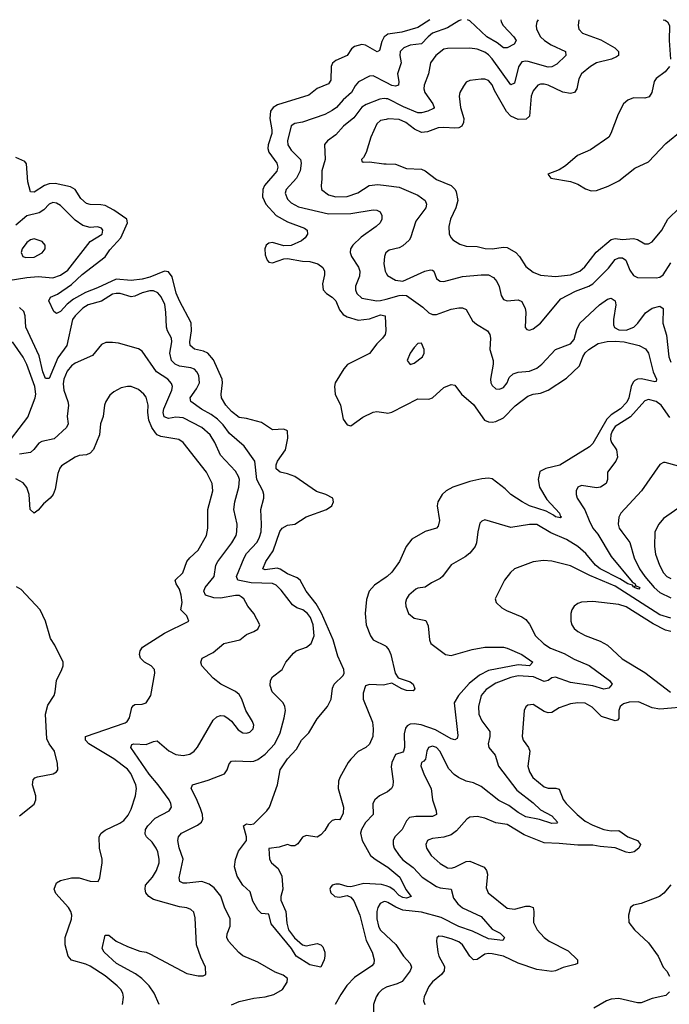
# Model space of a CAD drawing. Header units: inches. Extents: x 1843162 to 1959474, y 907081 to 1016326.
# Tile 682 of 684: x 1948031 to 1951521, y 1010931 to 1016222. Entities that reach past the tile are written whole.
import ezdxf

# ---------------------------------------------------------------- set-up
doc = ezdxf.new("R2010")
doc.units = ezdxf.units.IN
doc.header["$MEASUREMENT"] = 0
doc.layers.add('B9041', color=7, linetype='Continuous')
doc.layers.add('B9051', color=7, linetype='Continuous')

msp = doc.modelspace()

# ---------------------------------------------------------------- linework, layer by layer
at = {"layer": 'B9041', "color": 5}
for points, elevation in [([(1950000, 1016137.4), (1949989.2, 1016130), (1949976.3, 1016103.7), (1949964.6, 1016055.4), (1949951.9, 1016048.1), (1949890, 1016084.8), (1949870, 1016088.3), (1949830, 1016078.1), (1949814.5, 1016065.5), (1949791.3, 1016028.7), (1949730, 1016002.7), (1949711.8, 1015988.2), (1949704.9, 1015970), (1949703.6, 1015896.4), (1949690, 1015877.4), (1949630, 1015851.7), (1949584.5, 1015815.5), (1949415.7, 1015764.3), (1949392.8, 1015750), (1949378.5, 1015730), (1949374.6, 1015690), (1949386.8, 1015630), (1949386.2, 1015610), (1949366.9, 1015550), (1949364.8, 1015530), (1949369.2, 1015509.2), (1949412.7, 1015450), (1949418.3, 1015430), (1949412.5, 1015407.5), (1949346, 1015330), (1949337.2, 1015310), (1949336.2, 1015270), (1949354, 1015230), (1949410, 1015168.6), (1949470, 1015135.4), (1949561.2, 1015101.2), (1949575.3, 1015090), (1949577.8, 1015070), (1949565, 1015050), (1949545.9, 1015034.1), (1949490, 1015009), (1949450, 1015006.8), (1949390, 1015024.5), (1949370, 1015021.4), (1949355.9, 1015010), (1949348.5, 1014990), (1949350, 1014957.3), (1949360.6, 1014930), (1949370, 1014918.6), (1949390, 1014914.7), (1949450, 1014935.9), (1949470, 1014938.8), (1949550, 1014924.1), (1949590, 1014922.4), (1949632.4, 1014910), (1949659.5, 1014890), (1949669, 1014870), (1949669.1, 1014850), (1949657.4, 1014802.6), (1949661.5, 1014770), (1949679.1, 1014750), (1949710.1, 1014730.1), (1949729.5, 1014710), (1949750, 1014663.2), (1949770, 1014637.4), (1949790, 1014625.7), (1949850, 1014606.8), (1949910, 1014614.7), (1949970, 1014634.8), (1949994.7, 1014630), (1949998, 1014550), (1949995.2, 1014530), (1949981.2, 1014510), (1949950, 1014478.9), (1949910, 1014427.3), (1949792, 1014368), (1949773.7, 1014346.3), (1949726.7, 1014270), (1949722.1, 1014250), (1949726.7, 1014210), (1949754.9, 1014150), (1949770, 1014075.5), (1949790, 1014043.8), (1949810, 1014039.5), (1949874.3, 1014085.7), (1949930, 1014112.8), (1949950, 1014115.4), (1950000, 1014108.4)], 420), ([(1950000, 1015883.4), (1949930, 1015919.4), (1949910, 1015917.8), (1949851.6, 1015888.4), (1949833.6, 1015866.4), (1949814.8, 1015830), (1949769.2, 1015790.8), (1949733, 1015750), (1949710, 1015732.9), (1949670, 1015712.2), (1949550, 1015670.8), (1949510, 1015663.1), (1949490, 1015651.5), (1949469.6, 1015570), (1949471.7, 1015550), (1949490, 1015520.7), (1949540.7, 1015470), (1949544.2, 1015450), (1949538, 1015410), (1949519.2, 1015370), (1949462.7, 1015310), (1949458.3, 1015290), (1949470, 1015257.3), (1949490, 1015237.8), (1949530, 1015216.1), (1949690, 1015178.4), (1949810, 1015179.3), (1949930, 1015199.6), (1949950, 1015198.7), (1949967.3, 1015190), (1949977.6, 1015170), (1949977, 1015150), (1949968.7, 1015130), (1949947.2, 1015110), (1949866.2, 1015053.8), (1949821.1, 1015010), (1949808.2, 1014990), (1949806.5, 1014970), (1949813.5, 1014950), (1949851.5, 1014891.5), (1949858.5, 1014870), (1949856.6, 1014843.4), (1949836.3, 1014790), (1949835.4, 1014770), (1949843.2, 1014750), (1949870, 1014724.6), (1949950, 1014711.2), (1949970, 1014712), (1950000, 1014720)], 440), ([(1950000, 1015796.7), (1949990, 1015797.9), (1949966.1, 1015793.9), (1949893.5, 1015766.5), (1949869.1, 1015750.9), (1949826.1, 1015693.9), (1949770.2, 1015650), (1949730, 1015602.3), (1949684.9, 1015570), (1949668.6, 1015551.4), (1949671.7, 1015470), (1949654.1, 1015410), (1949655, 1015365), (1949650.2, 1015330), (1949652.6, 1015310), (1949690, 1015280.2), (1949729.2, 1015269.2), (1949790, 1015271.7), (1949848.7, 1015291.3), (1949908.8, 1015331.2), (1949955.9, 1015336), (1950000, 1015330.5)], 460), ([(1950000, 1015685.7), (1949970, 1015679.1), (1949950, 1015662.7), (1949918.6, 1015590), (1949892.2, 1015507.8), (1949878.7, 1015481.3), (1949867.3, 1015470), (1949870, 1015462), (1949876.9, 1015456.9), (1949910, 1015458.3), (1949987.6, 1015447.6), (1950000, 1015447)], 480), ([(1950000, 1012649.2), (1949986.3, 1012646.3), (1949910, 1012649.4), (1949890, 1012641.2), (1949876.7, 1012603.3), (1949876.9, 1012570), (1949926.9, 1012446.9), (1949931, 1012411), (1949927.8, 1012370), (1949911.3, 1012328.7), (1949890.3, 1012310), (1949850, 1012288.5), (1949810, 1012248.4), (1949795.4, 1012230), (1949752, 1012150), (1949744.4, 1012130), (1949743, 1012090), (1949771.3, 1011990), (1949770, 1011958), (1949756.3, 1011930), (1949750, 1011922.7), (1949730, 1011924), (1949710, 1011919), (1949690, 1011899), (1949670, 1011864), (1949650, 1011842), (1949630, 1011829), (1949570, 1011837.2), (1949550.9, 1011829.1), (1949526.4, 1011793.6), (1949510, 1011782), (1949490, 1011782), (1949470, 1011788.7), (1949425.8, 1011774.2), (1949370, 1011768), (1949373.7, 1011710), (1949385, 1011690), (1949419.5, 1011659.5), (1949438.9, 1011618.9), (1949445, 1011550), (1949433.6, 1011510), (1949434.8, 1011490), (1949460.7, 1011430), (1949466.2, 1011366.2), (1949475.2, 1011330), (1949508.6, 1011288.6), (1949550, 1011250.7), (1949570, 1011245), (1949630, 1011257.8), (1949650, 1011249.4), (1949659.4, 1011239.4), (1949671.4, 1011211.4), (1949670.1, 1011190), (1949667.1, 1011170), (1949650, 1011129.6), (1949590, 1011143.1), (1949515.9, 1011190), (1949491, 1011231), (1949382.8, 1011362.8), (1949370, 1011415.8), (1949330, 1011417.6), (1949310, 1011437.4), (1949284.7, 1011484.7), (1949270, 1011535.8), (1949230.9, 1011570.9), (1949199.4, 1011619.4), (1949185.7, 1011670), (1949191.6, 1011708.4), (1949207.2, 1011752.8), (1949249.7, 1011810), (1949250.7, 1011830.7), (1949234, 1011890), (1949250, 1011899.6), (1949270, 1011895.9), (1949290, 1011900.6), (1949359.7, 1011970), (1949373.6, 1011990), (1949417, 1012110), (1949430, 1012190.7), (1949469.7, 1012250), (1949517.7, 1012302.3), (1949545.7, 1012350), (1949584.7, 1012390), (1949630, 1012464), (1949685.6, 1012530), (1949704.2, 1012570), (1949711.6, 1012630), (1949721.6, 1012650), (1949770, 1012697.1), (1949774.8, 1012710), (1949772.8, 1012730), (1949741.1, 1012801.1), (1949715, 1012890), (1949652.5, 1013032.5), (1949623.4, 1013083.4), (1949569.9, 1013150), (1949537.9, 1013210), (1949522.3, 1013222.3), (1949470, 1013243.3), (1949430, 1013269.1), (1949414.2, 1013274.2), (1949350, 1013264.6), (1949338.5, 1013270), (1949354.4, 1013310), (1949393.2, 1013366.8), (1949428.5, 1013471.5), (1949440.9, 1013490), (1949470, 1013505.2), (1949510, 1013511.1), (1949569.9, 1013550.1), (1949679.7, 1013590), (1949708.4, 1013610), (1949717.2, 1013630), (1949714.5, 1013650), (1949676.3, 1013670), (1949626.8, 1013686.8), (1949510, 1013766.4), (1949470, 1013781.8), (1949430.5, 1013790.5), (1949410, 1013807.6), (1949409.1, 1013830), (1949416.2, 1013850), (1949460.2, 1013910), (1949472.2, 1013972.2), (1949470, 1014012), (1949450, 1014021.3), (1949390, 1014018.2), (1949330, 1014056.8), (1949250, 1014077.7), (1949210, 1014083.4), (1949170, 1014115.8), (1949138.8, 1014150), (1949116.1, 1014190), (1949113.6, 1014210), (1949121.3, 1014270), (1949118.8, 1014290), (1949073.5, 1014393.5), (1949041.5, 1014430), (1949019.5, 1014439.5), (1948970, 1014450.5), (1948947.5, 1014470), (1948946.2, 1014490), (1948955.3, 1014550), (1948952.2, 1014592.2), (1948889.9, 1014710), (1948872.9, 1014752.9), (1948850, 1014839.7), (1948830, 1014867.5), (1948810, 1014870.9), (1948730, 1014837.9), (1948690, 1014827.1), (1948630, 1014821), (1948550, 1014828), (1948450, 1014780.1), (1948384.9, 1014755.1), (1948320.5, 1014719.5), (1948286.7, 1014693.3), (1948250, 1014654), (1948230, 1014643.1), (1948214, 1014654), (1948188.6, 1014710), (1948196.9, 1014730), (1948233.7, 1014746.3), (1948310, 1014798.3), (1948367.4, 1014852.6), (1948490, 1014948.1), (1948515.8, 1014984.2), (1948574.9, 1015050), (1948611, 1015130), (1948606.6, 1015150), (1948537.7, 1015197.7), (1948490, 1015222.6), (1948467.3, 1015227.3), (1948410, 1015228.3), (1948390, 1015234.4), (1948360, 1015260), (1948329.2, 1015309.2), (1948304.1, 1015324.1), (1948221.2, 1015341.2), (1948190, 1015340.5), (1948165.5, 1015330), (1948110, 1015294.9), (1948090, 1015297.3), (1948075.9, 1015350), (1948067.7, 1015447.7), (1948059.2, 1015459.2), (1948010, 1015481.2)], 420), ([(1947970, 1014819.7), (1948070, 1014836.3), (1948130, 1014840.8), (1948210, 1014835.1), (1948250, 1014848.8), (1948290, 1014875.7), (1948410, 1015029.1), (1948474, 1015070), (1948477.2, 1015090), (1948470, 1015100.5), (1948450, 1015108.2), (1948410, 1015104.2), (1948370, 1015115.5), (1948330, 1015145), (1948250, 1015223.2), (1948230, 1015236.3), (1948210, 1015239.8), (1948190, 1015230.7), (1948160.2, 1015199.8), (1948136.5, 1015183.5), (1948070, 1015167.6), (1948010, 1015118)], 440), ([(1950000, 1014970.8), (1949998.9, 1014970), (1949991.3, 1014950), (1949988.5, 1014910), (1949994.4, 1014870), (1950000, 1014859.7)], 460), ([(1949170, 1010928.1), (1949210, 1010944.7), (1949290, 1010962.8), (1949350, 1010970.1), (1949396.6, 1010983.4), (1949444, 1011010), (1949468.6, 1011050), (1949469.7, 1011070), (1949447.5, 1011087.5), (1949403.3, 1011103.3), (1949310, 1011156.3), (1949230, 1011190.8), (1949208.4, 1011208.4), (1949153.5, 1011270), (1949143.8, 1011290), (1949146, 1011310), (1949162.5, 1011350), (1949161.7, 1011390), (1949132, 1011452), (1949112, 1011512), (1949076.9, 1011556.9), (1949050, 1011576.2), (1949010, 1011590.4), (1948930, 1011581.3), (1948910, 1011581.9), (1948892.6, 1011590), (1948888, 1011610), (1948909.1, 1011710), (1948888.6, 1011771.4), (1948881.5, 1011810), (1948884, 1011830), (1948900.5, 1011850), (1948987.1, 1011892.9), (1949008.5, 1011910), (1949014.5, 1011925.5), (1949012.7, 1011950), (1949002.1, 1011982.1), (1948979, 1012039), (1948951.8, 1012090), (1948959.3, 1012110), (1949044.8, 1012135.2), (1949131.1, 1012168.9), (1949146.3, 1012190), (1949157.2, 1012222.7), (1949170, 1012236.5), (1949190, 1012239.7), (1949270, 1012235.2), (1949290, 1012237.1), (1949310, 1012246), (1949350, 1012275.3), (1949402.8, 1012330), (1949430.5, 1012390), (1949453, 1012470), (1949459, 1012510), (1949455.9, 1012530), (1949446.2, 1012550), (1949388.6, 1012610), (1949377.1, 1012642.9), (1949379.1, 1012670), (1949390, 1012690.5), (1949442, 1012730), (1949461.6, 1012770), (1949502.3, 1012817.7), (1949517.6, 1012830), (1949571.5, 1012850), (1949598.2, 1012870), (1949613.2, 1012910), (1949608.8, 1012970), (1949593, 1013010), (1949578.5, 1013030), (1949551.8, 1013050), (1949521.1, 1013061.1), (1949497, 1013077), (1949436.9, 1013156.9), (1949410, 1013182.5), (1949390, 1013191), (1949275.7, 1013195.7), (1949203.5, 1013210), (1949196, 1013230), (1949236.7, 1013330), (1949250, 1013353.9), (1949306.4, 1013413.6), (1949319.9, 1013440.1), (1949327.9, 1013470), (1949330.9, 1013510.9), (1949326.4, 1013590), (1949343.2, 1013650), (1949343.4, 1013670), (1949337.6, 1013690), (1949305.6, 1013750), (1949294.5, 1013850), (1949237.3, 1013930), (1949158.1, 1013998.1), (1949124, 1014044), (1949094.1, 1014074.1), (1949060.8, 1014100.8), (1949009, 1014129), (1948951.7, 1014170), (1948946.8, 1014190), (1948981.4, 1014238.6), (1948997, 1014270), (1948994.7, 1014310), (1948983.8, 1014330), (1948970, 1014343.1), (1948950, 1014351.1), (1948890, 1014359.3), (1948867.2, 1014370), (1948847.5, 1014390), (1948838.1, 1014430), (1948848.8, 1014490), (1948847.8, 1014510), (1948825, 1014550), (1948819.3, 1014570), (1948817.2, 1014650), (1948810.3, 1014690.3), (1948792.3, 1014732.3), (1948773.6, 1014753.6), (1948750, 1014764.9), (1948730, 1014764.9), (1948690, 1014753.7), (1948650, 1014735.2), (1948630, 1014732.2), (1948570.8, 1014750.8), (1948550, 1014750.9), (1948530, 1014745.8), (1948470, 1014708.7), (1948398.5, 1014690), (1948370, 1014671.5), (1948329.5, 1014630.5), (1948315.5, 1014610), (1948283.9, 1014470), (1948235.6, 1014404.4), (1948190, 1014293.7), (1948170, 1014293.1), (1948155.2, 1014330), (1948136, 1014416), (1948065, 1014570), (1948061.5, 1014630), (1948054.1, 1014654.1), (1948030, 1014675.4)], 440), ([(1947940.7, 1013910), (1948074.3, 1014085.7), (1948114.8, 1014190), (1948118.1, 1014210), (1948113.5, 1014250), (1948069.2, 1014369.2), (1948050, 1014408), (1947992.9, 1014490)], 460), ([(1948780.2, 1010930), (1948753.7, 1010990), (1948726.1, 1011030), (1948687.5, 1011070), (1948653.8, 1011093.8), (1948551.6, 1011150), (1948485.3, 1011210), (1948474.5, 1011230), (1948490, 1011301.6), (1948510, 1011302.6), (1948550, 1011270.3), (1948610, 1011241.5), (1948676, 1011216), (1948710, 1011210.2), (1948730, 1011201.4), (1948930, 1011096.5), (1948990, 1011082.7), (1949016.9, 1011083.1), (1949031.8, 1011090), (1949029.7, 1011130), (1949004, 1011184), (1948981, 1011250), (1948974.8, 1011394.8), (1948966.1, 1011426.1), (1948950, 1011439.7), (1948930, 1011448.4), (1948890, 1011455), (1948750, 1011494.5), (1948724.5, 1011510), (1948709.8, 1011530), (1948705, 1011550), (1948707.9, 1011570), (1948745.6, 1011614.4), (1948766.1, 1011650), (1948780.8, 1011690), (1948781.4, 1011710), (1948774.3, 1011750), (1948765.4, 1011770), (1948742.5, 1011802.5), (1948712.4, 1011830), (1948704.8, 1011844.8), (1948707.2, 1011870), (1948720.6, 1011890), (1948759.8, 1011930), (1948834.5, 1011970), (1948847.1, 1011990), (1948843.9, 1012010), (1948834.4, 1012030), (1948776.2, 1012110), (1948726.6, 1012166.6), (1948627.7, 1012310), (1948633.1, 1012326.9), (1948644, 1012330), (1948710, 1012326.4), (1948750, 1012342.7), (1948770, 1012345.7), (1948832.5, 1012292.5), (1948870, 1012273), (1948910, 1012267.6), (1948946, 1012274), (1948969.4, 1012290.6), (1948987.1, 1012312.9), (1949070, 1012457.7), (1949090, 1012474.6), (1949110, 1012482), (1949130, 1012480.3), (1949150, 1012468.9), (1949170, 1012451.8), (1949204.7, 1012404.7), (1949229.5, 1012389.5), (1949250, 1012387.6), (1949267.9, 1012392.1), (1949285.7, 1012410), (1949288.7, 1012430), (1949282.9, 1012450), (1949246.3, 1012510), (1949224.1, 1012570), (1949210, 1012595.1), (1949190, 1012610.9), (1949111.7, 1012651.7), (1949070, 1012683.5), (1949010, 1012749.6), (1949005.4, 1012770), (1949011.8, 1012790), (1949070, 1012821), (1949128.4, 1012870), (1949214.5, 1012890), (1949250, 1012917.6), (1949290, 1012933.7), (1949310, 1012946.7), (1949321.6, 1012970), (1949289.7, 1013030), (1949257.6, 1013070), (1949235.6, 1013110), (1949221.1, 1013121.1), (1949210, 1013126.8), (1949190, 1013127.5), (1949110, 1013112.4), (1949075, 1013115), (1949030, 1013129.3), (1949019.8, 1013150), (1949028.4, 1013170), (1949075.8, 1013230), (1949085.6, 1013290), (1949095.7, 1013310), (1949171.4, 1013410), (1949193.8, 1013450), (1949198.7, 1013470), (1949199.5, 1013510), (1949181.7, 1013590), (1949187.1, 1013630), (1949209.4, 1013709.4), (1949212, 1013750), (1949207.5, 1013767.5), (1949190, 1013795), (1949110, 1013882.4), (1949079.4, 1013950), (1949054.9, 1013990), (1949010.6, 1014030), (1948910, 1014081.8), (1948870, 1014086.5), (1948830, 1014079.1), (1948807.3, 1014087.3), (1948801.5, 1014110), (1948805.1, 1014130), (1948848.8, 1014230), (1948851.9, 1014250), (1948847.1, 1014267.1), (1948827, 1014290), (1948766.4, 1014330), (1948690, 1014440.7), (1948670, 1014453.6), (1948562.8, 1014482.8), (1948530, 1014487.6), (1948493.8, 1014486.2), (1948470, 1014475.6), (1948422.7, 1014417.3), (1948330, 1014375.8), (1948310, 1014361), (1948287.2, 1014332.8), (1948269.2, 1014290), (1948264.8, 1014264.8), (1948269.2, 1014230), (1948290.1, 1014170.1), (1948292.9, 1014150), (1948286.8, 1014090), (1948292.4, 1014050), (1948282.3, 1014030), (1948216.5, 1013970), (1948150, 1013955.3), (1948133.9, 1013946.1), (1948108.1, 1013911.9), (1948090, 1013896.4), (1948030, 1013887.5)], 460), ([(1948583.5, 1010930), (1948589.7, 1010969.7), (1948585.7, 1010990), (1948575.4, 1011010), (1948555.4, 1011030), (1948490, 1011083.2), (1948410, 1011135), (1948386.5, 1011146.5), (1948310, 1011167.2), (1948291.4, 1011190), (1948275.9, 1011250), (1948274.8, 1011290), (1948310, 1011387.3), (1948311.7, 1011410), (1948306.4, 1011430), (1948294.2, 1011450), (1948225.4, 1011525.4), (1948216.5, 1011550), (1948230, 1011582.7), (1948250, 1011596.2), (1948309, 1011611), (1948350, 1011609.3), (1948410, 1011591.5), (1948452.7, 1011590), (1948461.3, 1011610), (1948474.3, 1011690), (1948474.3, 1011710), (1948460.4, 1011770), (1948458.9, 1011830), (1948469.6, 1011850), (1948490, 1011867), (1948570, 1011903.6), (1948590, 1011919.1), (1948613.4, 1011946.6), (1948630, 1011978.4), (1948653.3, 1012050), (1948659.1, 1012090), (1948655.6, 1012110), (1948629.2, 1012170), (1948610, 1012194.1), (1948536.5, 1012250), (1948403.2, 1012330), (1948384.3, 1012350), (1948384.7, 1012370), (1948597.4, 1012442.6), (1948609.2, 1012450.8), (1948621.2, 1012470), (1948634.7, 1012525.3), (1948643.6, 1012536.4), (1948650, 1012541.7), (1948690, 1012543.6), (1948710, 1012550.4), (1948735.1, 1012590), (1948756.8, 1012710), (1948755.8, 1012730), (1948737.6, 1012750), (1948701.3, 1012770), (1948681.1, 1012790), (1948674.3, 1012810), (1948678, 1012830), (1948691.5, 1012850), (1948810, 1012925.4), (1948939.7, 1012990), (1948930, 1013017.6), (1948898, 1013050), (1948904.5, 1013090), (1948898.9, 1013130), (1948890, 1013160.7), (1948871.5, 1013190), (1948867, 1013210), (1948907.1, 1013250), (1948930, 1013310.4), (1948944.7, 1013330), (1948990, 1013370.3), (1949034.8, 1013450), (1949042, 1013490), (1949041.9, 1013590), (1949069, 1013690), (1949065, 1013730), (1949034.3, 1013790), (1948909.9, 1013949.9), (1948886, 1013966), (1948790, 1013981.3), (1948770, 1013991.1), (1948761, 1014001), (1948741.2, 1014030), (1948724.7, 1014070), (1948720.2, 1014110), (1948721.8, 1014150), (1948710, 1014193), (1948698, 1014210), (1948670, 1014233.5), (1948630, 1014249.8), (1948610, 1014250.8), (1948576.8, 1014243.2), (1948537.6, 1014222.4), (1948516.4, 1014203.6), (1948493.8, 1014170), (1948486.9, 1014150), (1948480.2, 1014090), (1948465.5, 1014050), (1948460.1, 1013990), (1948427.8, 1013912.2), (1948410, 1013891.6), (1948390, 1013883.6), (1948350, 1013879.7), (1948330, 1013871.1), (1948256.6, 1013823.4), (1948247.6, 1013812.4), (1948236.6, 1013783.4), (1948221.4, 1013698.6), (1948211.7, 1013670), (1948195.9, 1013650), (1948159.4, 1013620.6), (1948130, 1013585.6), (1948110, 1013569.6), (1948087.4, 1013590), (1948082.5, 1013670), (1948070, 1013706.9), (1948050, 1013732.7), (1948010, 1013754.8)], 480), ([(1950000, 1013226.3), (1949937.8, 1013182.2), (1949909.1, 1013150), (1949893.8, 1013106.1), (1949887.2, 1013030), (1949892.5, 1012970), (1949915.5, 1012910), (1949930.2, 1012890), (1949996.6, 1012856.6), (1950000, 1012852.6)], 420), ([(1948030, 1011943.6), (1948110, 1012006), (1948118, 1012030), (1948117.8, 1012050), (1948100.3, 1012110), (1948103.1, 1012136.9), (1948112.1, 1012147.9), (1948126.3, 1012153.7), (1948211.8, 1012168.2), (1948230, 1012179.3), (1948236.4, 1012190), (1948235.3, 1012224.7), (1948218.5, 1012290), (1948189.5, 1012329.5), (1948177.2, 1012357.2), (1948169.3, 1012490), (1948182.8, 1012537.2), (1948216, 1012590), (1948222.2, 1012610), (1948228.7, 1012670), (1948258.3, 1012730), (1948265.4, 1012750), (1948265.1, 1012770), (1948221, 1012861), (1948197, 1012897), (1948169.6, 1012990), (1948141.6, 1013050), (1948039.4, 1013159.4), (1948014.3, 1013174.3)], 520), ([(1950000, 1012068.3), (1949964.9, 1012050), (1949938.9, 1012030), (1949927.9, 1012010), (1949930.2, 1011950), (1949890, 1011908.4), (1949867.8, 1011870), (1949862.3, 1011850), (1949871.1, 1011810), (1949917, 1011730), (1949940.6, 1011710), (1950000, 1011673.2)], 440), ([(1950000, 1011566.7), (1949974.6, 1011574.5), (1949880.7, 1011579.3), (1949810, 1011562), (1949790, 1011563), (1949750, 1011576.1), (1949730, 1011576.4), (1949709.4, 1011570.6), (1949701.2, 1011558.8), (1949697.4, 1011550), (1949703.8, 1011530), (1949723.7, 1011510), (1949750, 1011505.4), (1949790, 1011514.4), (1949810, 1011507), (1949826.4, 1011486.4), (1949859.3, 1011410), (1949892.7, 1011272.7), (1949924.6, 1011210), (1949936.5, 1011170), (1949933.8, 1011150), (1949922.7, 1011137.3), (1949830, 1011075.4), (1949788.7, 1011031.3), (1949756, 1010984), (1949726.8, 1010930)], 440), ([(1950000, 1011480.9), (1949990, 1011483.4), (1949967.3, 1011472.7), (1949955.9, 1011450), (1949950.7, 1011429.3), (1949950.1, 1011390), (1949959.3, 1011350), (1949968.9, 1011330), (1950000, 1011301.1)], 460), ([(1950000, 1011022.1), (1949998.4, 1011021.6), (1949978.9, 1011010), (1949959, 1010990), (1949945.8, 1010970), (1949932.4, 1010930), (1949931.4, 1010891.4), (1949940.3, 1010870), (1949962.4, 1010850), (1949990, 1010840.2), (1950000, 1010838.9)], 460)]:
    msp.add_lwpolyline(points, dxfattribs=dict(at, elevation=elevation))
at = {"layer": 'B9041', "color": 5, "elevation": 460}
msp.add_lwpolyline([(1948110, 1015044.1), (1948090, 1015039.3), (1948070, 1015024.2), (1948045.2, 1014990), (1948039.6, 1014970), (1948048.4, 1014950), (1948063.9, 1014943.9), (1948110, 1014946.3), (1948151.8, 1014968.2), (1948168.2, 1014990), (1948168, 1015010), (1948151.5, 1015030)], close=True, dxfattribs=at)
at = {"layer": 'B9051', "color": 5}
for points, elevation in [([(1951035.6, 1016221.4), (1951031.6, 1016190), (1951034.6, 1016170), (1951054.4, 1016150), (1951154.2, 1016114.2), (1951229.1, 1016070), (1951249.1, 1016050), (1951249, 1016030), (1951238.1, 1016021.9), (1951210.4, 1016010), (1951130, 1015989.1), (1951098, 1015970), (1951049, 1015931), (1951035.3, 1015904.7), (1951024.4, 1015850), (1951011.8, 1015830), (1950990, 1015824.8), (1950950, 1015831.9), (1950870, 1015869.9), (1950850, 1015874.9), (1950830, 1015875.2), (1950814.9, 1015870), (1950790, 1015838.9), (1950778.8, 1015810), (1950770, 1015702.6), (1950752.1, 1015687.9), (1950710, 1015686.1), (1950670, 1015702.4), (1950647.5, 1015727.5), (1950581.5, 1015841.5), (1950570, 1015871.2), (1950550, 1015894.6), (1950530, 1015901.8), (1950510, 1015902.8), (1950450, 1015895.8), (1950430, 1015885.1), (1950415.1, 1015864.9), (1950396, 1015830), (1950391.6, 1015810), (1950399.7, 1015750), (1950416.8, 1015690), (1950416.5, 1015670), (1950407.6, 1015650), (1950390, 1015640.6), (1950370, 1015638.5), (1950310, 1015643.1), (1950279.2, 1015640.8), (1950221.6, 1015618.4), (1950190, 1015615.8), (1950152.7, 1015632.7), (1950105.6, 1015670), (1950070, 1015685.2), (1950011.8, 1015688.2), (1950000, 1015685.7)], 480), ([(1950816.3, 1016221.1), (1950810.2, 1016210), (1950805.8, 1016190), (1950808.4, 1016170), (1950830, 1016130.3), (1950851.3, 1016110), (1950886.9, 1016086.9), (1950964, 1016050), (1950966.2, 1016030), (1950917.3, 1015982.7), (1950891.2, 1015968.8), (1950870, 1015967.3), (1950763, 1015997), (1950750, 1015999.6), (1950730, 1015995.2), (1950711.9, 1015968.1), (1950690, 1015879.7), (1950670, 1015872), (1950570, 1016010.6), (1950550, 1016033.3), (1950530, 1016047.7), (1950490, 1016062.7), (1950450, 1016069.1), (1950330, 1016066.9), (1950310, 1016062.6), (1950266.4, 1016030), (1950237.6, 1015990), (1950228.4, 1015930), (1950204.1, 1015870), (1950202.5, 1015850), (1950207.5, 1015830), (1950250.2, 1015770), (1950258.6, 1015750), (1950255.3, 1015744.7), (1950224.4, 1015730), (1950190, 1015721.4), (1950170, 1015721.5), (1950093.2, 1015753.2), (1950010, 1015795.6), (1950000, 1015796.7)], 460), ([(1950402.5, 1016220.4), (1950390, 1016216.1), (1950330, 1016178.8), (1950250, 1016148.9), (1950225.4, 1016130), (1950190, 1016092), (1950130, 1016084.7), (1950094.9, 1016070), (1950081.9, 1016058.1), (1950075.4, 1016050), (1950073.1, 1016030), (1950081.2, 1015990), (1950061.9, 1015930), (1950068.4, 1015890), (1950066.4, 1015870), (1950050, 1015863.9), (1950030, 1015868), (1950000, 1015883.4)], 440), ([(1950235.1, 1016220.1), (1950170, 1016179.9), (1950085.3, 1016154.7), (1950010, 1016144.3), (1950000, 1016137.4)], 420), ([(1950616.8, 1016220.8), (1950618.4, 1016210), (1950629.7, 1016189.7), (1950685.4, 1016130), (1950698.4, 1016110), (1950687.8, 1016090), (1950650, 1016069.9), (1950630, 1016071.3), (1950597, 1016097), (1950541.1, 1016130), (1950450, 1016215.8), (1950437, 1016220.5)], 440), ([(1951488.1, 1016221.7), (1951498.8, 1016218.8), (1951512.3, 1016210), (1951522.5, 1016190), (1951521.2, 1016110), (1951527.9, 1016010)], 520), ([(1951522.2, 1015970), (1951498.8, 1015941.2), (1951450, 1015906.3), (1951439.7, 1015890), (1951428.1, 1015830), (1951412.6, 1015807.4), (1951390, 1015800.3), (1951330, 1015802), (1951298.7, 1015790), (1951275.6, 1015770), (1951246.2, 1015713.8), (1951207.8, 1015610), (1951196.5, 1015590), (1951098.5, 1015521.5), (1951028.1, 1015491.9), (1950963.4, 1015436.6), (1950930, 1015414.3), (1950868.4, 1015391.6), (1950884.7, 1015370), (1950990, 1015352.9), (1951030, 1015338), (1951072, 1015312), (1951101.4, 1015301.4), (1951130, 1015303.2), (1951192.9, 1015327.1), (1951250, 1015356.2), (1951336.1, 1015423.9), (1951410, 1015457.3), (1951503.5, 1015556.5), (1951590, 1015628.9)], 520), ([(1950000, 1015447), (1950050, 1015444.6), (1950110, 1015422), (1950190, 1015417.7), (1950210, 1015409.6), (1950270, 1015363.6), (1950350.2, 1015330), (1950371.3, 1015310), (1950377.2, 1015297.2), (1950385, 1015250), (1950374, 1015210), (1950346, 1015150), (1950336.2, 1015110), (1950338.7, 1015070), (1950349, 1015049), (1950359.3, 1015039.3), (1950395.4, 1015015.4), (1950430, 1015004.2), (1950490, 1015002.6), (1950532.7, 1014992.7), (1950570, 1014990.1), (1950630, 1014999.8), (1950650, 1014997.4), (1950697.3, 1014970), (1950716.3, 1014950), (1950750, 1014895.5), (1950790, 1014865.4), (1950830, 1014848.5), (1950910, 1014841.6), (1950990, 1014850.6), (1951041.2, 1014870), (1951066.9, 1014893.1), (1951128.5, 1014971.5), (1951210, 1015040.1), (1951230, 1015045.2), (1951270, 1015039.9), (1951330, 1015045.9), (1951350, 1015040.5), (1951390, 1015017.6), (1951410, 1015016.9), (1951430, 1015027.7), (1951480.7, 1015090), (1951513.8, 1015150), (1951576, 1015210)], 480), ([(1950000, 1015330.5), (1950070, 1015321.9), (1950170, 1015279.2), (1950210.3, 1015250), (1950216.5, 1015230), (1950212.6, 1015210), (1950160.2, 1015139.8), (1950131.9, 1015050), (1950123.3, 1015036.7), (1950090, 1015005.9), (1950070, 1014995.9), (1950016.8, 1014983.2), (1950000, 1014970.8)], 460), ([(1950000, 1014859.7), (1950006.9, 1014846.9), (1950050, 1014821.4), (1950090, 1014816.1), (1950208.9, 1014871.1), (1950237.6, 1014877.6), (1950250, 1014876.1), (1950257.1, 1014870), (1950271.1, 1014831.1), (1950281.5, 1014821.5), (1950290, 1014816.5), (1950310, 1014815.2), (1950410, 1014841), (1950511.4, 1014851.4), (1950550.6, 1014850), (1950576.3, 1014836.3), (1950594.8, 1014814.8), (1950607, 1014787), (1950618.7, 1014738.7), (1950630, 1014718.7), (1950650, 1014711.5), (1950710, 1014715.6), (1950730, 1014708), (1950747.4, 1014670), (1950750.3, 1014650), (1950747.3, 1014567.3), (1950756.3, 1014556.3), (1950770, 1014553), (1950790, 1014560.3), (1950830, 1014590.3), (1950937.8, 1014722.2), (1951017, 1014763), (1951089.9, 1014790.1), (1951110, 1014802.2), (1951194.1, 1014885.9), (1951230, 1014933.5), (1951250, 1014942), (1951270, 1014941.3), (1951287.9, 1014930), (1951310, 1014875.5), (1951330, 1014847.1), (1951350, 1014835.6), (1951450, 1014833.7), (1951470, 1014837.5), (1951489.3, 1014850.7), (1951530, 1014914.6)], 460), ([(1950000, 1014720), (1950070, 1014738.7), (1950090, 1014741.9), (1950110, 1014738.9), (1950197.4, 1014677.4), (1950230, 1014647.2), (1950250, 1014637.3), (1950270, 1014638), (1950350, 1014665.8), (1950390, 1014673.8), (1950410, 1014672.9), (1950430, 1014664.4), (1950464.2, 1014604.2), (1950485.8, 1014585.8), (1950544.9, 1014550), (1950557.8, 1014530), (1950560.9, 1014510), (1950557.3, 1014450), (1950575.2, 1014390), (1950575.9, 1014370), (1950560.3, 1014290), (1950562.8, 1014270), (1950570, 1014255.5), (1950590, 1014238.3), (1950610, 1014235.6), (1950630, 1014245.2), (1950649.7, 1014270), (1950662, 1014298), (1950682, 1014318), (1950710, 1014326.7), (1950770, 1014333.3), (1950810, 1014348.8), (1950835.9, 1014370), (1950910, 1014449.3), (1950990, 1014480.2), (1951010, 1014503.1), (1951023.9, 1014556.1), (1951041.6, 1014590), (1951147.1, 1014690), (1951190, 1014719.2), (1951210, 1014724.9), (1951230, 1014710.4), (1951234.2, 1014690), (1951221, 1014610), (1951221.3, 1014581.3), (1951227, 1014567), (1951250, 1014554.3), (1951290, 1014552.8), (1951331.1, 1014570), (1951353.1, 1014590), (1951393.8, 1014646.2), (1951429, 1014671), (1951470, 1014682.5), (1951488, 1014670), (1951486.9, 1014590), (1951506.3, 1014526.3), (1951519.6, 1014410), (1951530, 1014380.8)], 440), ([(1950000, 1014108.4), (1950010, 1014107), (1950030, 1014111.9), (1950170, 1014185.1), (1950230, 1014182.3), (1950250, 1014189.4), (1950310, 1014245.5), (1950350, 1014262), (1950370, 1014258), (1950404.2, 1014210), (1950470, 1014153), (1950529.1, 1014069.1), (1950550, 1014059.8), (1950570, 1014058), (1950590, 1014062.4), (1950630, 1014082.3), (1950693.7, 1014146.3), (1950761.7, 1014198.3), (1950790, 1014208.5), (1950830, 1014214.2), (1950869.9, 1014230.1), (1950970, 1014296), (1951038.9, 1014361.1), (1951057.4, 1014410), (1951070, 1014431.2), (1951090, 1014449.4), (1951139.3, 1014480.7), (1951188.2, 1014491.8), (1951230, 1014494.5), (1951279.5, 1014490), (1951359.3, 1014470), (1951392.8, 1014452.8), (1951410.2, 1014430.2), (1951435.2, 1014330), (1951452.9, 1014290), (1951450, 1014277.2), (1951444, 1014276), (1951371.9, 1014291.9), (1951350.1, 1014289.9), (1951336.9, 1014283.1), (1951326.9, 1014273.1), (1951315.7, 1014250), (1951304.1, 1014190), (1951293.6, 1014166.4), (1951259.6, 1014130), (1951210, 1014099.1), (1951185.3, 1014074.7), (1951110, 1013944.8), (1951093.5, 1013926.5), (1950932.8, 1013827.2), (1950858.9, 1013810), (1950826, 1013794), (1950817.7, 1013750), (1950824.8, 1013710), (1950863.8, 1013643.8), (1950931.1, 1013570), (1950935.5, 1013555.5), (1950943, 1013550), (1950936.1, 1013543.9), (1950910, 1013549.9), (1950899.8, 1013559.8), (1950860.1, 1013580.1), (1950770, 1013608.7), (1950730.7, 1013630), (1950670.7, 1013670), (1950640.4, 1013700.4), (1950570, 1013753.8), (1950550, 1013758.4), (1950514.6, 1013754.5), (1950450, 1013739.6), (1950357.8, 1013710), (1950323.2, 1013690), (1950301.8, 1013670), (1950277.1, 1013630), (1950274, 1013610), (1950287.5, 1013530), (1950279.7, 1013500.3), (1950270, 1013489), (1950210, 1013471.4), (1950138, 1013430), (1950107, 1013390), (1950072, 1013310), (1950030, 1013253.5), (1950005.3, 1013230), (1950000, 1013226.3)], 420), ([(1951524.3, 1014084.3), (1951478.2, 1014150), (1951451, 1014170), (1951410, 1014180.2), (1951390, 1014173), (1951312.4, 1014087.6), (1951230, 1014035.3), (1951213.9, 1014010), (1951207.2, 1013990), (1951206.4, 1013966.4), (1951211, 1013950), (1951236.9, 1013910), (1951243, 1013870), (1951234, 1013850), (1951189.3, 1013790), (1951189.2, 1013750), (1951181.5, 1013730), (1951152.2, 1013710), (1951130, 1013706.5), (1951050, 1013718.3), (1951030.7, 1013710), (1951021.6, 1013690), (1951021.3, 1013670), (1951027.2, 1013650), (1951067.9, 1013587.9), (1951090.1, 1013530), (1951111.4, 1013490), (1951136.6, 1013456.6), (1951210, 1013337.1), (1951321.2, 1013201.1), (1951337.8, 1013190), (1951340.5, 1013180.5), (1951362.3, 1013170), (1951358, 1013162), (1951333.3, 1013170), (1951337.2, 1013177.2), (1951330, 1013173.6), (1951323.2, 1013183.2), (1951299.3, 1013190), (1951256.5, 1013216.5), (1951149.9, 1013270), (1951125.4, 1013290), (1951073.6, 1013353.6), (1951030, 1013389.9), (1950970, 1013427.9), (1950884.1, 1013464.1), (1950810, 1013508.8), (1950770, 1013509.8), (1950670, 1013492), (1950530, 1013533.2), (1950513.4, 1013526.6), (1950504.4, 1013515.6), (1950492, 1013470), (1950486.5, 1013410), (1950478.3, 1013390), (1950450, 1013354.3), (1950425.3, 1013334.7), (1950350, 1013291.8), (1950303.7, 1013230), (1950290, 1013218.3), (1950244.6, 1013195.4), (1950210, 1013171.3), (1950170, 1013166.8), (1950159.3, 1013160.7), (1950122.3, 1013130), (1950110.2, 1013110), (1950104.7, 1013090), (1950105.5, 1013070), (1950119.5, 1013030), (1950150, 1013006.3), (1950212.9, 1012992.9), (1950225.3, 1012965.2), (1950233.1, 1012890), (1950241.1, 1012870), (1950318.8, 1012810), (1950350, 1012804.4), (1950462.7, 1012837.3), (1950529.9, 1012850.1), (1950630, 1012849.4), (1950650, 1012845), (1950730, 1012810.1), (1950788.8, 1012770), (1950770.1, 1012749.9), (1950710, 1012754.8), (1950550, 1012723.6), (1950500.9, 1012699.1), (1950446.2, 1012653.8), (1950388.8, 1012590), (1950365.9, 1012550), (1950385, 1012375.1), (1950381.1, 1012358.9), (1950370, 1012351.1), (1950350, 1012357.7), (1950264.7, 1012404.7), (1950188, 1012432), (1950150, 1012438.5), (1950130, 1012435.6), (1950113.8, 1012426.2), (1950105, 1012415), (1950096.6, 1012383.4), (1950098.4, 1012310), (1950092.8, 1012290), (1950090, 1012285.3), (1950050, 1012272.4), (1950030.2, 1012230), (1950027.4, 1012207.4), (1950038.5, 1012130), (1950035.3, 1012104.7), (1950028.5, 1012090), (1950007.7, 1012072.3), (1950000, 1012068.3)], 440), ([(1951570, 1013821.5), (1951498.6, 1013841.4), (1951490, 1013841.7), (1951470, 1013831.3), (1951372.9, 1013690), (1951261.5, 1013570), (1951250, 1013549.2), (1951246.8, 1013510), (1951252.9, 1013490), (1951265.6, 1013470), (1951310, 1013411.6), (1951332.3, 1013330), (1951361.5, 1013270), (1951389.2, 1013230), (1951440.1, 1013170), (1951470, 1013143.7), (1951530, 1013115.3)], 460), ([(1951590, 1013611.7), (1951490, 1013541), (1951464.7, 1013510), (1951443.9, 1013470), (1951442.7, 1013390), (1951447.9, 1013350), (1951468.8, 1013290), (1951489.4, 1013250), (1951508.8, 1013228.8), (1951530, 1013218.9)], 480), ([(1951530, 1013005.9), (1951470, 1013023.3), (1951230, 1013177.7), (1951094.4, 1013234.4), (1950990, 1013286), (1950890, 1013312.2), (1950845.3, 1013314.7), (1950790, 1013308.9), (1950690.2, 1013269.8), (1950668.4, 1013251.6), (1950636, 1013210), (1950586.4, 1013110), (1950590.4, 1013090), (1950621.5, 1013061.5), (1950646.7, 1013046.7), (1950730, 1013013.1), (1950750, 1012997.6), (1950770, 1012973), (1950802.3, 1012910), (1950847.2, 1012867.2), (1950884, 1012844), (1950956.3, 1012816.3), (1951010, 1012785.2), (1951090.5, 1012750.5), (1951200.3, 1012670), (1951214.6, 1012650), (1951196.5, 1012630), (1951170, 1012623.7), (1951110, 1012642), (1950990, 1012659.7), (1950910, 1012689.2), (1950890, 1012685.5), (1950870, 1012669.8), (1950850, 1012664.8), (1950791.1, 1012691.1), (1950710, 1012694.8), (1950670, 1012686.8), (1950590, 1012656.5), (1950537.1, 1012622.8), (1950510.1, 1012589.9), (1950495.7, 1012530), (1950499, 1012490), (1950513.8, 1012453.8), (1950556.7, 1012396.7), (1950556.5, 1012370), (1950547.6, 1012330), (1950551.1, 1012311.1), (1950586.7, 1012270), (1950603.8, 1012210), (1950702, 1012082), (1950790, 1012013.1), (1950830, 1011975.3), (1950890, 1011942.8), (1950921.1, 1011910), (1950916.9, 1011903.1), (1950890, 1011901.9), (1950823.2, 1011923.2), (1950750, 1011938.7), (1950710, 1011960.9), (1950658.7, 1011998.7), (1950605.6, 1012025.6), (1950510, 1012100.9), (1950470, 1012120.7), (1950430, 1012129.9), (1950388.7, 1012148.7), (1950365.3, 1012165.3), (1950336.2, 1012196.2), (1950289, 1012290), (1950270, 1012311.1), (1950250, 1012318.6), (1950227.5, 1012310), (1950218, 1012290), (1950212.4, 1012247.6), (1950203.4, 1012236.6), (1950189.6, 1012230.5), (1950187.3, 1012212.7), (1950203.8, 1012163.8), (1950241.7, 1012090), (1950249.3, 1012030), (1950269.3, 1011970), (1950270.2, 1011950), (1950250, 1011939.5), (1950159.6, 1011940.4), (1950126.4, 1011933.6), (1950110, 1011916.3), (1950085.4, 1011870), (1950046.9, 1011830), (1950037.2, 1011810), (1950037.1, 1011790), (1950043.5, 1011770), (1950069.5, 1011730), (1950090, 1011706.8), (1950145.3, 1011665.3), (1950193.8, 1011613.8), (1950270, 1011562.8), (1950290, 1011555.6), (1950349.2, 1011549.2), (1950361.4, 1011501.4), (1950384.6, 1011470), (1950410, 1011448.9), (1950510, 1011402.6), (1950570, 1011334.2), (1950613.4, 1011313.4), (1950635.8, 1011290), (1950627, 1011273), (1950550, 1011282.8), (1950463.5, 1011323.5), (1950390, 1011349.3), (1950296.2, 1011396.2), (1950190, 1011424.8), (1950090, 1011437), (1950051.7, 1011451.7), (1950010, 1011478.5), (1950000, 1011480.9)], 460), ([(1951530, 1012933.4), (1951501.6, 1012941.6), (1951434.5, 1012974.5), (1951290, 1013066.9), (1951250, 1013079.9), (1951110, 1013094.8), (1951050, 1013092), (1951030, 1013084.7), (1951010.2, 1013069.8), (1950997, 1013050), (1950991.7, 1013030), (1950991.6, 1012990), (1950998.3, 1012970), (1951010.3, 1012950), (1951030, 1012934), (1951070, 1012912.1), (1951150, 1012881.6), (1951190, 1012860.7), (1951267.5, 1012787.5), (1951390, 1012713.4), (1951527.9, 1012607.9)], 480), ([(1950000, 1012852.6), (1950014.8, 1012834.8), (1950025.6, 1012810), (1950049.2, 1012709.2), (1950064.2, 1012684.2), (1950130, 1012664), (1950146, 1012650), (1950153.4, 1012626.6), (1950145.8, 1012614.2), (1950110, 1012617.3), (1950085.2, 1012625.2), (1950030, 1012655.6), (1950000, 1012649.2)], 420), ([(1951637.1, 1012530), (1951470, 1012516.9), (1951430, 1012524.1), (1951356, 1012556), (1951306, 1012554), (1951275.1, 1012544.9), (1951257.3, 1012530), (1951251.2, 1012510), (1951250, 1012466.6), (1951243.4, 1012456.6), (1951230, 1012453.2), (1951157.1, 1012477), (1951107.7, 1012527.7), (1951070, 1012548.5), (1951030, 1012550.5), (1950990, 1012544.5), (1950930, 1012524.2), (1950890, 1012499.3), (1950870, 1012497.3), (1950850, 1012504), (1950790, 1012541.5), (1950762.2, 1012537.8), (1950750.2, 1012529.8), (1950740.9, 1012510), (1950731.6, 1012370), (1950736.6, 1012350), (1950764.5, 1012310), (1950772.7, 1012290), (1950761.6, 1012210), (1950770, 1012179.5), (1950788.5, 1012150), (1950850, 1012098.7), (1950870, 1012091.4), (1950912.6, 1012092.6), (1950930, 1012086.3), (1950951.7, 1012031.7), (1950967.5, 1012010), (1951025.9, 1011950), (1951070, 1011915.3), (1951110, 1011893.4), (1951170.3, 1011870), (1951210, 1011862.8), (1951250, 1011864.1), (1951298.2, 1011830), (1951350.3, 1011810), (1951367, 1011790), (1951357.6, 1011770), (1951332.1, 1011750), (1951310, 1011745.4), (1951290, 1011747.3), (1951230, 1011770.7), (1951150, 1011777.7), (1951110, 1011785.8), (1951030, 1011784.9), (1950930, 1011795.2), (1950850, 1011798), (1950741.5, 1011841.5), (1950650, 1011896.2), (1950590, 1011906.3), (1950530, 1011931.4), (1950490, 1011940.3), (1950450, 1011935.3), (1950434.4, 1011925.6), (1950378, 1011862), (1950350, 1011841.3), (1950310, 1011827.9), (1950250, 1011821.6), (1950230, 1011815.1), (1950222.6, 1011810), (1950212.8, 1011790), (1950216.9, 1011770), (1950242.6, 1011730), (1950290, 1011687.8), (1950330, 1011663.7), (1950350, 1011661.4), (1950370, 1011666.6), (1950430, 1011698.3), (1950450, 1011699.5), (1950526.8, 1011666.8), (1950540.2, 1011650), (1950544.3, 1011630), (1950536.7, 1011556.7), (1950549, 1011529), (1950650, 1011446.7), (1950690, 1011442.3), (1950750, 1011458.4), (1950770, 1011458), (1950790.2, 1011450.2), (1950794, 1011430), (1950792.2, 1011370), (1950811.2, 1011330), (1950849.3, 1011290), (1950875.6, 1011270), (1950977.7, 1011217.7), (1951027.8, 1011170), (1951028.5, 1011150), (1951016.3, 1011143.7), (1950951.5, 1011128.5), (1950910, 1011109.8), (1950890, 1011107), (1950810, 1011116.7), (1950710, 1011151.2), (1950630, 1011188.6), (1950570, 1011202.4), (1950550, 1011203.8), (1950530, 1011199.1), (1950490, 1011171.6), (1950470, 1011169.8), (1950450, 1011188.6), (1950410.6, 1011250), (1950390, 1011265.7), (1950350, 1011283.2), (1950304.5, 1011295.5), (1950283.7, 1011296.3), (1950272.2, 1011287.8), (1950270.3, 1011269.7), (1950278.5, 1011210), (1950283.6, 1011190), (1950313.8, 1011133.8), (1950312, 1011110), (1950296.9, 1011090), (1950250, 1011050.6), (1950230, 1011025.7), (1950203.8, 1010970), (1950201.6, 1010950), (1950208.2, 1010930)], 480), ([(1950000, 1011673.2), (1950010, 1011667), (1950073, 1011613), (1950106.6, 1011546.6), (1950134.3, 1011510), (1950110, 1011501.6), (1950090, 1011503.7), (1950070, 1011515.2), (1950043.6, 1011543.6), (1950020.4, 1011560.4), (1950000, 1011566.7)], 440), ([(1951530, 1011572.8), (1951492.1, 1011527.9), (1951468.2, 1011510), (1951370, 1011472), (1951330, 1011462.6), (1951312.4, 1011450), (1951301.7, 1011410), (1951304.9, 1011370), (1951334, 1011330), (1951410, 1011261.7), (1951462.3, 1011190), (1951488.7, 1011130), (1951508, 1011108), (1951522, 1011082)], 520), ([(1950000, 1011301.1), (1950052.3, 1011252.3), (1950094.2, 1011190), (1950129.2, 1011150), (1950136.5, 1011130), (1950129.2, 1011110), (1950086.6, 1011053.4), (1950060, 1011040), (1950000, 1011022.1)], 460), ([(1951522, 1010998), (1951502.4, 1010977.6), (1951430, 1010962.3), (1951370, 1010938.3), (1951350, 1010938.2), (1951250, 1010961.1), (1951210, 1010958.8), (1951183.8, 1010950), (1951115.5, 1010910)], 520)]:
    msp.add_lwpolyline(points, dxfattribs=dict(at, elevation=elevation))
at = {"layer": 'B9051', "color": 5, "elevation": 440}
msp.add_lwpolyline([(1950190, 1014483.7), (1950170, 1014482), (1950150, 1014460.9), (1950130, 1014429.2), (1950113.4, 1014390), (1950130, 1014368.4), (1950150, 1014375.5), (1950195.8, 1014410), (1950205.1, 1014430), (1950204.7, 1014450)], close=True, dxfattribs=at)

doc.saveas('drawing.dxf')
